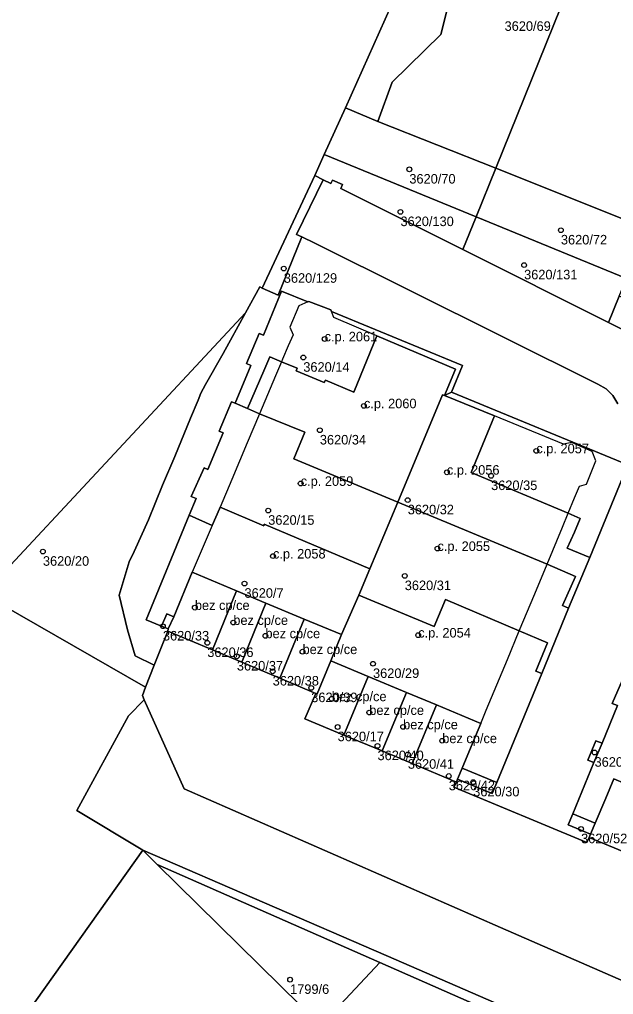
# Model space of a CAD drawing. Extents: x -878211 to -870363, y -1058464 to -1052522.
# Drawn here: x -875165.2 to -875103.1, y -1055376 to -1055274 of the extents above; entities that cross this region are included whole.
import ezdxf

# ---------------------------------------------------------------- set-up
doc = ezdxf.new("R2010")
doc.units = 0
for name, color, linetype in [('Definiční body', 7, 'Continuous'), ('Polygon budovy', 7, 'Continuous'), ('Polygon parcely', 7, 'Continuous')]:
    doc.layers.add(name, color=color, linetype=linetype)

msp = doc.modelspace()

# ---------------------------------------------------------------- linework, layer by layer
at = {"layer": 'Definiční body'}
for centre in [(-875124.44, -1055289.63994), (-875125.37, -1055294.08994), (-875108.59, -1055296.00994), (-875112.44, -1055299.65994), (-875137.57, -1055300.01994), (-875133.3, -1055307.38994), (-875135.53, -1055309.32994), (-875129.19, -1055314.38994), (-875133.8, -1055316.93994), (-875111.16, -1055319.09994), (-875120.51, -1055321.33994), (-875115.89, -1055321.70994), (-875135.8, -1055322.50994), (-875124.61, -1055324.24994), (-875139.2, -1055325.33994), (-875121.5, -1055329.31994), (-875162.76, -1055329.62994), (-875138.7, -1055330.10994), (-875124.92, -1055332.17994), (-875141.68, -1055332.97994), (-875146.87, -1055335.49994), (-875150.21, -1055337.44994), (-875142.85, -1055337.05994), (-875139.49, -1055338.44994), (-875123.51, -1055338.37994), (-875145.57, -1055339.17994), (-875142.48, -1055340.58994), (-875135.61, -1055340.10994), (-875128.24, -1055341.36994), (-875138.73, -1055342.15994), (-875134.7, -1055343.89994), (-875132.55, -1055345.03994), (-875128.63, -1055346.47994), (-875131.94, -1055347.98994), (-875125.09, -1055347.97994), (-875121, -1055349.42994), (-875127.77, -1055349.96994), (-875124.6, -1055350.86994), (-875105.07, -1055350.65994), (-875120.32, -1055353.11994), (-875117.76, -1055353.75994), (-875106.48, -1055358.65994), (-875136.91, -1055374.42994)]:
    msp.add_circle(centre, 0.25, dxfattribs=at)
at = {"layer": 'Polygon budovy'}
for points in [[(-875133.22, -1055311.69), (-875130.23, -1055312.94), (-875127.83, -1055307.05), (-875132.34, -1055305.13), (-875132.59, -1055304.53), (-875132.66, -1055304.35), (-875134.95, -1055303.45), (-875135.07, -1055303.5), (-875135.99, -1055303.93), (-875136.95, -1055306.15), (-875136.6, -1055306.94), (-875137.1, -1055308.1), (-875137.69, -1055309.5), (-875137.81, -1055309.78), (-875136.18, -1055310.46), (-875136.28, -1055310.71), (-875133.34, -1055311.94)], [(-875140.11, -1055315.21), (-875135.37, -1055317.15), (-875136.51, -1055319.92), (-875125.65, -1055324.47), (-875120.96, -1055313.23), (-875120.77, -1055313.3), (-875119.62, -1055310.55), (-875127.83, -1055307.05), (-875130.23, -1055312.94), (-875133.22, -1055311.69), (-875133.34, -1055311.94), (-875136.28, -1055310.71), (-875136.18, -1055310.46), (-875137.81, -1055309.78), (-875138.43, -1055311.25)], [(-875120.96, -1055313.23), (-875125.65, -1055324.47), (-875110.04, -1055330.96), (-875108.43, -1055327.07), (-875107.83, -1055325.63), (-875117.97, -1055321.37), (-875115.54, -1055315.44), (-875120.77, -1055313.3)], [(-875144.23, -1055324.97), (-875139.66, -1055326.94), (-875139.61, -1055326.78), (-875128.56, -1055331.44), (-875125.65, -1055324.47), (-875136.51, -1055319.92), (-875135.37, -1055317.15), (-875140.11, -1055315.21), (-875141.41, -1055318.27), (-875143.02, -1055322.09)], [(-875107.46, -1055318.22), (-875108.33, -1055318.39), (-875115.54, -1055315.44), (-875117.97, -1055321.37), (-875107.83, -1055325.63), (-875107.16, -1055324.02), (-875106.65, -1055322.8), (-875105.91, -1055322.58), (-875104.93, -1055320.14), (-875105.32, -1055319.17)], [(-875131.55, -1055338.32), (-875129.71, -1055334.18), (-875128.56, -1055331.44), (-875139.61, -1055326.78), (-875139.66, -1055326.94), (-875144.23, -1055324.97), (-875144.31, -1055325.17), (-875145.05, -1055326.92), (-875146.52, -1055330.33), (-875147.14, -1055331.8), (-875142.53, -1055333.73), (-875139.44, -1055335.02), (-875135.44, -1055336.69)], [(-875129.71, -1055334.18), (-875121.84, -1055337.47), (-875120.67, -1055334.66), (-875112.94, -1055337.93), (-875111.32, -1055334.04), (-875110.04, -1055330.96), (-875125.65, -1055324.47), (-875128.56, -1055331.44)], [(-875149.65, -1055337.73), (-875149.7, -1055337.95), (-875145.04, -1055339.91), (-875142.53, -1055333.73), (-875147.14, -1055331.8), (-875149.07, -1055336.45)], [(-875145.04, -1055339.91), (-875141.95, -1055341.21), (-875139.44, -1055335.02), (-875142.53, -1055333.73)], [(-875132.66, -1055341.08), (-875128.76, -1055342.71), (-875124.74, -1055344.38), (-875121.6, -1055345.68), (-875116.96, -1055347.61), (-875116.39, -1055346.22), (-875114.18, -1055340.92), (-875112.94, -1055337.93), (-875120.67, -1055334.66), (-875121.84, -1055337.47), (-875129.71, -1055334.18), (-875131.55, -1055338.32)], [(-875141.95, -1055341.21), (-875137.97, -1055342.89), (-875135.44, -1055336.69), (-875139.44, -1055335.02)], [(-875135.44, -1055336.69), (-875137.97, -1055342.89), (-875134.21, -1055344.47), (-875134.07, -1055344.53), (-875132.66, -1055341.08), (-875131.55, -1055338.32)], [(-875134.21, -1055344.47), (-875135.36, -1055347.13), (-875131.3, -1055348.83), (-875128.76, -1055342.71), (-875132.66, -1055341.08), (-875134.07, -1055344.53)], [(-875131.3, -1055348.83), (-875127.28, -1055350.5), (-875124.74, -1055344.38), (-875128.76, -1055342.71)], [(-875124.74, -1055344.38), (-875127.28, -1055350.5), (-875124.15, -1055351.81), (-875121.6, -1055345.68)], [(-875116.96, -1055347.61), (-875121.6, -1055345.68), (-875124.15, -1055351.81), (-875119.51, -1055353.75), (-875119.39, -1055353.45), (-875118.91, -1055352.31), (-875117.79, -1055349.6)], [(-875105.63, -1055359.55), (-875101, -1055361.48), (-875098.44, -1055355.35), (-875103.06, -1055353.42), (-875103.9, -1055355.43), (-875105, -1055358.05), (-875105.48, -1055359.19)]]:
    msp.add_lwpolyline(points, close=True, dxfattribs=at)
at = {"layer": 'Polygon parcely'}
for points in [[(-875169.01, -1055334.08), (-875141.58, -1055304.66), (-875140.08, -1055301.95), (-875139.82, -1055302.07), (-875134.33, -1055290.28), (-875133.34, -1055288.09), (-875131.11, -1055283.21), (-875125.19, -1055269.9), (-875121.96, -1055219.45), (-875134.05, -1055184.29)], [(-875092.07, -1055311.42), (-875103.6, -1055305.68), (-875118.84, -1055298.04), (-875131.59, -1055291.65), (-875131.42, -1055291.24), (-875132.47, -1055290.78), (-875132.65, -1055291.12), (-875133.45, -1055290.72), (-875136.24, -1055296.45), (-875135.69, -1055296.71), (-875134.32, -1055297.37), (-875104.74, -1055312.12), (-875103.86, -1055312.61), (-875103.15, -1055313.32), (-875102.64, -1055314.19)], [(-875102.64, -1055314.19), (-875103.15, -1055313.32), (-875103.86, -1055312.61), (-875104.74, -1055312.12), (-875134.32, -1055297.37), (-875135.69, -1055296.71), (-875138.17, -1055302.81), (-875139.82, -1055302.07), (-875140.08, -1055301.95), (-875141.58, -1055304.66), (-875143.92, -1055308.92), (-875145.76, -1055312.16), (-875146.23, -1055313.07), (-875146.52, -1055313.78), (-875147.34, -1055315.69), (-875148.97, -1055319.69)], [(-875148.97, -1055319.69), (-875150.27, -1055322.7), (-875151.73, -1055326.33), (-875153.21, -1055329.61), (-875153.73, -1055330.71), (-875154.77, -1055334.18), (-875153.91, -1055337.83), (-875153.1, -1055340.53), (-875151.11, -1055341.52), (-875150.49, -1055339.96), (-875149.7, -1055337.95), (-875149.65, -1055337.73), (-875150.35, -1055337.44), (-875151.98, -1055336.77), (-875147.47, -1055325.84), (-875146.75, -1055324.08), (-875147.24, -1055323.87), (-875145.91, -1055320.87), (-875145.5, -1055321.04), (-875143.91, -1055317.2), (-875144.32, -1055317.02), (-875143.05, -1055313.95), (-875142.64, -1055314.12), (-875141.01, -1055310.16), (-875141.47, -1055309.97), (-875140.14, -1055306.81), (-875139.7, -1055306.99), (-875137.8, -1055302.38), (-875135.07, -1055303.5), (-875134.95, -1055303.45), (-875132.66, -1055304.35), (-875132.59, -1055304.53), (-875118.89, -1055310.17), (-875120.04, -1055312.95), (-875101.59, -1055320.55), (-875105.58, -1055330.24), (-875107.78, -1055335.55), (-875110.6, -1055342.39), (-875115.3, -1055353.79), (-875115.77, -1055354.94), (-875119.39, -1055353.45), (-875119.51, -1055353.75), (-875119.77, -1055354.27), (-875105.87, -1055360.07), (-875105.63, -1055359.55), (-875105.48, -1055359.19), (-875107.82, -1055358.22), (-875107.35, -1055357.07)], [(-875034.39, -1055332.01), (-875053.58, -1055323.39), (-875070.89, -1055315.5), (-875086.75, -1055309.36), (-875102.48, -1055302.92), (-875103.6, -1055305.68), (-875092.07, -1055311.42), (-875051.68, -1055331.52), (-875051.44, -1055331.12), (-875050.55, -1055331.57), (-875050.73, -1055331.98), (-875036.51, -1055339.02)], [(-875101, -1055361.48), (-875105.63, -1055359.55), (-875105.87, -1055360.07), (-875119.77, -1055354.27), (-875119.51, -1055353.75), (-875124.15, -1055351.81), (-875127.28, -1055350.5), (-875131.3, -1055348.83), (-875135.36, -1055347.13), (-875134.21, -1055344.47), (-875137.97, -1055342.89), (-875141.95, -1055341.21), (-875145.04, -1055339.91), (-875149.7, -1055337.95), (-875150.49, -1055339.96), (-875151.11, -1055341.52), (-875152.02, -1055343.83), (-875152.36, -1055344.69), (-875152.16, -1055345.14), (-875147.99, -1055354.46), (-875114.9, -1055368.97), (-875100.68, -1055375.19)], [(-875107.35, -1055357.07), (-875105.14, -1055351.72), (-875105.77, -1055351.45), (-875104.93, -1055349.42), (-875104.29, -1055349.67), (-875102.68, -1055345.75), (-875103.22, -1055345.53), (-875101.92, -1055342.48)], [(-875079.48, -1055384.4), (-875100.68, -1055375.19), (-875114.9, -1055368.97), (-875147.99, -1055354.46), (-875152.16, -1055345.14), (-875153.8, -1055346.82), (-875159.2, -1055356.72), (-875152.32, -1055360.87), (-875126.86, -1055371.9), (-875103.12, -1055382.24)]]:
    msp.add_lwpolyline(points, dxfattribs=at)
for points in [[(-875116.39, -1055256.54), (-875121.63, -1055254.39), (-875123.32, -1055265.7), (-875125.19, -1055269.9), (-875131.11, -1055283.21), (-875127.75, -1055284.65), (-875126.25, -1055280.51), (-875121.15, -1055275.52)], [(-875116.39, -1055256.54), (-875121.15, -1055275.52), (-875126.25, -1055280.51), (-875127.75, -1055284.65), (-875115.41, -1055289.53), (-875104.12, -1055261.58)], [(-875088.39, -1055268.03), (-875104.12, -1055261.58), (-875115.41, -1055289.53), (-875099.62, -1055295.84)], [(-875133.34, -1055288.09), (-875117.46, -1055294.61), (-875115.41, -1055289.53), (-875127.75, -1055284.65), (-875131.11, -1055283.21)], [(-875131.42, -1055291.24), (-875131.59, -1055291.65), (-875118.84, -1055298.04), (-875117.46, -1055294.61), (-875133.34, -1055288.09), (-875134.33, -1055290.28), (-875133.45, -1055290.72), (-875132.65, -1055291.12), (-875132.47, -1055290.78)], [(-875134.33, -1055290.28), (-875139.82, -1055302.07), (-875138.17, -1055302.81), (-875135.69, -1055296.71), (-875136.24, -1055296.45), (-875133.45, -1055290.72)], [(-875117.46, -1055294.61), (-875101.73, -1055301.06), (-875099.62, -1055295.84), (-875115.41, -1055289.53)], [(-875101.73, -1055301.06), (-875117.46, -1055294.61), (-875118.84, -1055298.04), (-875103.6, -1055305.68), (-875102.48, -1055302.92)], [(-875130.23, -1055312.94), (-875127.83, -1055307.05), (-875119.62, -1055310.55), (-875120.77, -1055313.3), (-875120.04, -1055312.95), (-875118.89, -1055310.17), (-875132.59, -1055304.53), (-875132.66, -1055304.35), (-875134.95, -1055303.45), (-875135.07, -1055303.5), (-875137.8, -1055302.38), (-875139.7, -1055306.99), (-875140.14, -1055306.81), (-875141.47, -1055309.97), (-875141.01, -1055310.16), (-875142.64, -1055314.12), (-875141.38, -1055314.67), (-875139.66, -1055310.73), (-875139.02, -1055309.27), (-875137.81, -1055309.78), (-875136.18, -1055310.46), (-875136.28, -1055310.71), (-875133.34, -1055311.94), (-875133.22, -1055311.69)], [(-875153.73, -1055330.71), (-875153.21, -1055329.61), (-875151.73, -1055326.33), (-875150.27, -1055322.7), (-875148.97, -1055319.69), (-875147.34, -1055315.69), (-875146.52, -1055313.78), (-875146.23, -1055313.07), (-875145.76, -1055312.16), (-875143.92, -1055308.92), (-875141.58, -1055304.66), (-875169.01, -1055334.08), (-875152.02, -1055343.83), (-875151.11, -1055341.52), (-875153.1, -1055340.53), (-875153.91, -1055337.83), (-875154.77, -1055334.18)], [(-875120.77, -1055313.3), (-875119.62, -1055310.55), (-875127.83, -1055307.05), (-875130.23, -1055312.94), (-875133.22, -1055311.69), (-875133.34, -1055311.94), (-875136.28, -1055310.71), (-875136.18, -1055310.46), (-875137.81, -1055309.78), (-875139.02, -1055309.27), (-875139.66, -1055310.73), (-875141.38, -1055314.67), (-875140.11, -1055315.21), (-875135.37, -1055317.15), (-875136.51, -1055319.92), (-875125.65, -1055324.47), (-875120.96, -1055313.23)], [(-875107.92, -1055329.27), (-875107.16, -1055327.6), (-875106.58, -1055326.16), (-875107.83, -1055325.63), (-875117.97, -1055321.37), (-875115.54, -1055315.44), (-875120.77, -1055313.3), (-875120.96, -1055313.23), (-875125.65, -1055324.47), (-875110.04, -1055330.96), (-875107.05, -1055332.24), (-875108.41, -1055335.28), (-875107.78, -1055335.55), (-875105.58, -1055330.24)], [(-875105.58, -1055330.24), (-875101.59, -1055320.55), (-875120.04, -1055312.95), (-875120.77, -1055313.3), (-875115.54, -1055315.44), (-875117.97, -1055321.37), (-875107.83, -1055325.63), (-875106.58, -1055326.16), (-875107.16, -1055327.6), (-875107.92, -1055329.27)], [(-875140.11, -1055315.21), (-875141.38, -1055314.67), (-875142.64, -1055314.12), (-875143.05, -1055313.95), (-875144.32, -1055317.02), (-875143.91, -1055317.2), (-875145.5, -1055321.04), (-875145.91, -1055320.87), (-875147.24, -1055323.87), (-875146.75, -1055324.08), (-875147.47, -1055325.84), (-875145.05, -1055326.92), (-875144.31, -1055325.17), (-875144.23, -1055324.97), (-875139.66, -1055326.94), (-875139.61, -1055326.78), (-875128.56, -1055331.44), (-875125.65, -1055324.47), (-875136.51, -1055319.92), (-875135.37, -1055317.15)], [(-875147.14, -1055331.8), (-875142.53, -1055333.73), (-875139.44, -1055335.02), (-875135.44, -1055336.69), (-875131.55, -1055338.32), (-875129.71, -1055334.18), (-875128.56, -1055331.44), (-875139.61, -1055326.78), (-875139.66, -1055326.94), (-875144.23, -1055324.97), (-875144.31, -1055325.17), (-875145.05, -1055326.92), (-875147.47, -1055325.84), (-875151.98, -1055336.77), (-875150.35, -1055337.44), (-875149.81, -1055336.14), (-875149.07, -1055336.45)], [(-875107.05, -1055332.24), (-875110.04, -1055330.96), (-875125.65, -1055324.47), (-875128.56, -1055331.44), (-875129.71, -1055334.18), (-875121.84, -1055337.47), (-875120.67, -1055334.66), (-875112.94, -1055337.93), (-875110, -1055339.18), (-875111.2, -1055342.15), (-875110.6, -1055342.39), (-875107.78, -1055335.55), (-875108.41, -1055335.28)], [(-875142.53, -1055333.73), (-875147.14, -1055331.8), (-875149.07, -1055336.45), (-875149.65, -1055337.73), (-875149.7, -1055337.95), (-875145.04, -1055339.91)], [(-875170.26, -1055385.96), (-875163.44, -1055376.55), (-875152.32, -1055360.87), (-875159.2, -1055356.72), (-875153.8, -1055346.82), (-875152.16, -1055345.14), (-875152.36, -1055344.69), (-875152.02, -1055343.83), (-875169.01, -1055334.08), (-875174.72, -1055340.44), (-875172.05, -1055340.47), (-875170.88, -1055342.73), (-875181.92, -1055350.04), (-875185.56, -1055355.33), (-875185.91, -1055355.09), (-875189.55, -1055361.94), (-875176.32, -1055378.72), (-875175.64, -1055380.08)], [(-875139.44, -1055335.02), (-875142.53, -1055333.73), (-875145.04, -1055339.91), (-875141.95, -1055341.21)], [(-875131.55, -1055338.32), (-875132.66, -1055341.08), (-875128.76, -1055342.71), (-875124.74, -1055344.38), (-875121.6, -1055345.68), (-875116.96, -1055347.61), (-875117.79, -1055349.6), (-875118.91, -1055352.31), (-875115.3, -1055353.79), (-875110.6, -1055342.39), (-875111.2, -1055342.15), (-875110, -1055339.18), (-875112.94, -1055337.93), (-875120.67, -1055334.66), (-875121.84, -1055337.47), (-875129.71, -1055334.18)], [(-875137.97, -1055342.89), (-875135.44, -1055336.69), (-875139.44, -1055335.02), (-875141.95, -1055341.21)], [(-875149.65, -1055337.73), (-875149.07, -1055336.45), (-875149.81, -1055336.14), (-875150.35, -1055337.44)], [(-875134.21, -1055344.47), (-875134.07, -1055344.53), (-875132.66, -1055341.08), (-875131.55, -1055338.32), (-875135.44, -1055336.69), (-875137.97, -1055342.89)], [(-875134.07, -1055344.53), (-875134.21, -1055344.47), (-875135.36, -1055347.13), (-875131.3, -1055348.83), (-875128.76, -1055342.71), (-875132.66, -1055341.08)], [(-875087.46, -1055359.93), (-875084.5, -1055352.92), (-875095.32, -1055348.4), (-875094.17, -1055345.63), (-875099.02, -1055343.72), (-875101.42, -1055342.69), (-875101.92, -1055342.48), (-875103.22, -1055345.53), (-875102.68, -1055345.75), (-875104.29, -1055349.67), (-875105.14, -1055351.72), (-875107.35, -1055357.07), (-875105, -1055358.05), (-875103.9, -1055355.43), (-875103.06, -1055353.42), (-875098.44, -1055355.35), (-875095.35, -1055356.64), (-875091.36, -1055358.3)], [(-875127.28, -1055350.5), (-875124.74, -1055344.38), (-875128.76, -1055342.71), (-875131.3, -1055348.83)], [(-875124.15, -1055351.81), (-875121.6, -1055345.68), (-875124.74, -1055344.38), (-875127.28, -1055350.5)], [(-875119.51, -1055353.75), (-875119.39, -1055353.45), (-875118.91, -1055352.31), (-875117.79, -1055349.6), (-875116.96, -1055347.61), (-875121.6, -1055345.68), (-875124.15, -1055351.81)], [(-875104.29, -1055349.67), (-875104.93, -1055349.42), (-875105.77, -1055351.45), (-875105.14, -1055351.72)], [(-875118.91, -1055352.31), (-875119.39, -1055353.45), (-875115.77, -1055354.94), (-875115.3, -1055353.79)], [(-875105.63, -1055359.55), (-875101, -1055361.48), (-875098.44, -1055355.35), (-875103.06, -1055353.42), (-875103.9, -1055355.43), (-875105, -1055358.05), (-875105.48, -1055359.19)], [(-875107.35, -1055357.07), (-875107.82, -1055358.22), (-875105.48, -1055359.19), (-875105, -1055358.05)], [(-875150.8, -1055362.37), (-875152.32, -1055360.87), (-875163.44, -1055376.55), (-875170.26, -1055385.96), (-875154.88, -1055402.47), (-875133.71, -1055379.23)], [(-875152.32, -1055360.87), (-875150.8, -1055362.37), (-875127.53, -1055372.62), (-875103.85, -1055383.06), (-875103.12, -1055382.24), (-875126.86, -1055371.9)], [(-875133.71, -1055379.23), (-875127.53, -1055372.62), (-875150.8, -1055362.37)], [(-875127.53, -1055372.62), (-875133.71, -1055379.23), (-875114.97, -1055395.59), (-875103.85, -1055383.06)]]:
    msp.add_lwpolyline(points, close=True, dxfattribs=at)

# ---------------------------------------------------------------- texts
at = {"layer": 'Definiční body'}
for s, p in [('3620/69', (-875114.48, -1055275.149)), ('3620/70', (-875124.44, -1055291.129)), ('3620/130', (-875125.37, -1055295.579)), ('3620/72', (-875108.59, -1055297.499)), ('3620/129', (-875137.57, -1055301.509)), ('3620/131', (-875112.44, -1055301.149)), ('c.p. 2061', (-875133.3, -1055307.639)), ('3620/14', (-875135.53, -1055310.819)), ('c.p. 2060', (-875129.19, -1055314.639)), ('3620/34', (-875133.8, -1055318.429)), ('c.p. 2057', (-875111.16, -1055319.35)), ('c.p. 2056', (-875120.51, -1055321.59)), ('c.p. 2059', (-875135.8, -1055322.76)), ('3620/35', (-875115.89, -1055323.199)), ('3620/32', (-875124.61, -1055325.739)), ('3620/15', (-875139.2, -1055326.829)), ('c.p. 2055', (-875121.5, -1055329.57)), ('3620/20', (-875162.76, -1055331.119)), ('c.p. 2058', (-875138.7, -1055330.36)), ('3620/31', (-875124.92, -1055333.669)), ('3620/7', (-875141.68, -1055334.469)), ('bez cp/ce', (-875146.87, -1055335.75)), ('bez cp/ce', (-875142.85, -1055337.31)), ('3620/33', (-875150.21, -1055338.939)), ('bez cp/ce', (-875139.49, -1055338.7)), ('c.p. 2054', (-875123.51, -1055338.629)), ('bez cp/ce', (-875135.61, -1055340.36)), ('3620/36', (-875145.57, -1055340.669)), ('3620/37', (-875142.48, -1055342.079)), ('3620/29', (-875128.24, -1055342.859)), ('3620/38', (-875138.73, -1055343.649)), ('3620/39', (-875134.7, -1055345.389)), ('bez cp/ce', (-875132.55, -1055345.29)), ('bez cp/ce', (-875128.63, -1055346.73)), ('bez cp/ce', (-875125.09, -1055348.23)), ('3620/17', (-875131.94, -1055349.479)), ('bez cp/ce', (-875121, -1055349.679)), ('3620/40', (-875127.77, -1055351.459)), ('3620/41', (-875124.6, -1055352.359)), ('3620/54', (-875105.07, -1055352.149)), ('3620/42', (-875120.32, -1055354.609)), ('3620/30', (-875117.76, -1055355.249)), ('3620/52', (-875106.48, -1055360.149)), ('1799/6', (-875136.91, -1055375.919))]:
    msp.add_text(s, height=0.999996, dxfattribs=at).set_placement(p)

doc.saveas('drawing.dxf')
